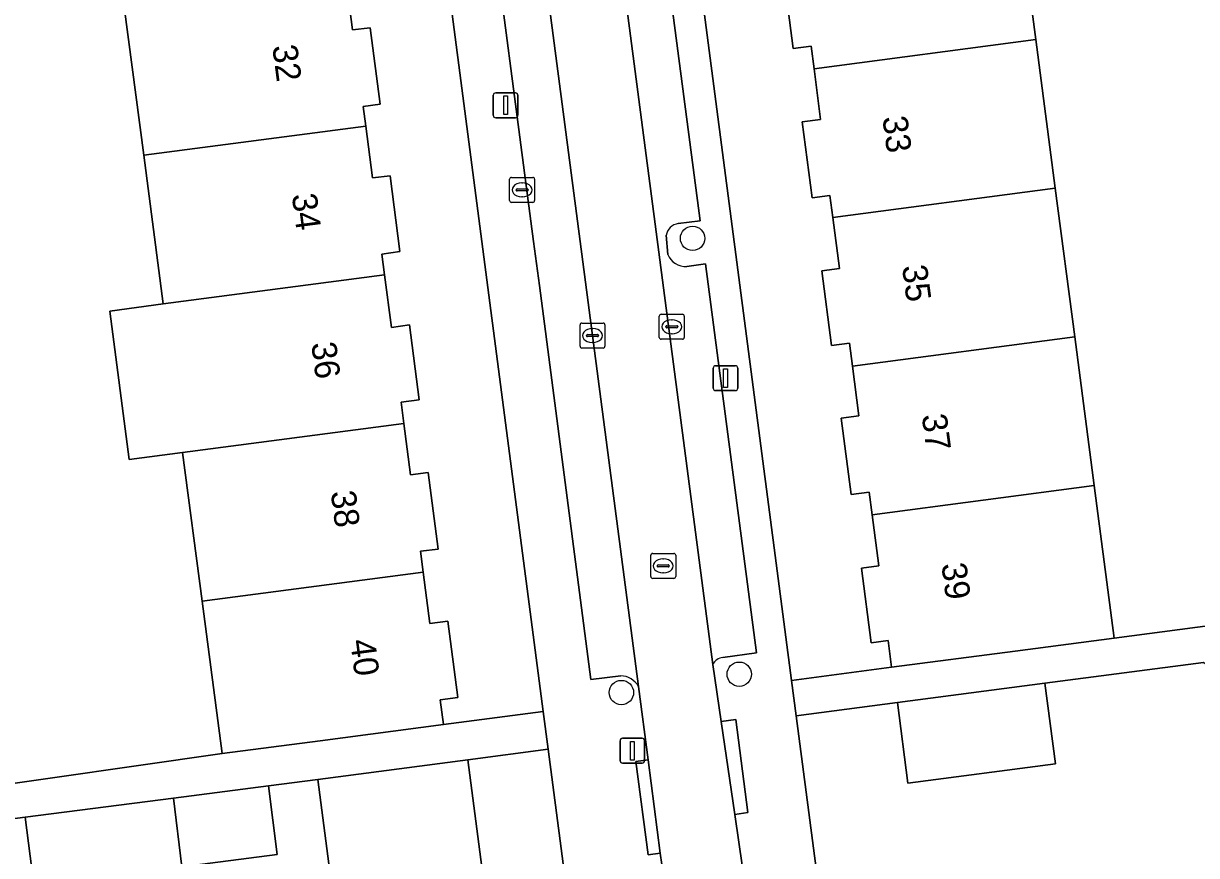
# Model space of a CAD drawing. Extents: x 162073 to 163043, y 381818 to 382561.
# Drawn here: x 162401.94 to 162449.04, y 382303.13 to 382336.54 of the extents above; entities that cross this region are included whole.
import ezdxf

# ---------------------------------------------------------------- set-up
doc = ezdxf.new("R2010")
doc.units = 0
for name, color, linetype in [('IMGEO_Boom', 7, 'Continuous'), ('IMGEO_Brandkraan', 7, 'Continuous'), ('IMGEO_Erf', 7, 'Continuous'), ('IMGEO_Kolk', 7, 'Continuous'), ('IMGEO_Lichtmast', 7, 'Continuous'), ('IMGEO_Pand', 7, 'Continuous'), ('IMGEO_Pand_nummerreeks', 7, 'Continuous'), ('IMGEO_Parkeervlak_open', 7, 'Continuous'), ('IMGEO_Rijbaan_lokaal_open', 7, 'Continuous'), ('IMGEO_Rioolput', 7, 'Continuous'), ('IMGEO_Voetpad_open', 7, 'Continuous')]:
    doc.layers.add(name, color=color, linetype=linetype)

msp = doc.modelspace()

# ---------------------------------------------------------------- linework, layer by layer
at = {"layer": 'IMGEO_Boom'}
for centre in [(162428.801, 382327.911), (162430.675, 382310.415), (162425.945, 382309.679)]:
    msp.add_circle(centre, 0.489, dxfattribs=at)
at = {"layer": 'IMGEO_Brandkraan'}
for p, q in [((162421.531, 382330.358), (162422.383, 382330.358)), ((162421.456, 382329.432), (162421.456, 382330.284)), ((162421.715, 382329.852), (162421.715, 382329.864)), ((162421.758, 382329.901), (162422.156, 382329.901)), ((162421.944, 382330.138), (162421.969, 382330.138)), ((162422.199, 382329.864), (162422.199, 382329.852)), ((162422.457, 382330.284), (162422.457, 382329.432)), ((162422.153, 382329.815), (162421.755, 382329.815)), ((162421.967, 382329.578), (162421.942, 382329.578)), ((162422.383, 382329.358), (162421.531, 382329.358))]:
    msp.add_line(p, q, dxfattribs=at)
for points in [[(162421.531, 382330.358), (162422.383, 382330.358)], [(162421.456, 382329.432), (162421.456, 382330.284)], [(162422.457, 382330.284), (162422.457, 382329.432)], [(162422.383, 382329.358), (162421.531, 382329.358)]]:
    msp.add_lwpolyline(points, dxfattribs=at)
for centre, radius, start, end in [((162421.533, 382330.282), 0.0765, 91.552, 178.448), ((162421.533, 382330.282), 0.0765, 91.552, 178.448), ((162422.381, 382330.282), 0.0765, 1.552, 88.448), ((162422.381, 382330.282), 0.0765, 1.552, 88.448), ((162421.755, 382329.861), 0.0403, 85.8775, 175.7526), ((162422.16, 382329.863), 0.0386, 1.7309, 96.639), ((162421.533, 382329.434), 0.0765, 181.552, 268.448), ((162421.533, 382329.434), 0.0765, 181.552, 268.448), ((162421.752, 382329.851), 0.0366, 178.938, 274.7102), ((162422.156, 382329.858), 0.043, 264.8664, 352.4533), ((162422.381, 382329.434), 0.0765, 271.552, 358.448), ((162422.381, 382329.434), 0.0765, 271.552, 358.448)]:
    msp.add_arc(centre, radius, start, end, dxfattribs=at)
for centre, major_axis, ratio, start_param, end_param in [((162421.943, 382329.858), (-0.387, 0.002), 0.722429, 4.712389, 7.853982), ((162421.968, 382329.858), (-0.39, 0.002), 0.717154, 1.570796, 4.712389)]:
    msp.add_ellipse(centre, major_axis=major_axis, ratio=ratio, start_param=start_param, end_param=end_param, dxfattribs=at)
at = {"layer": 'IMGEO_Erf'}
for points in [[(162427.267, 382352.264), (162432.779, 382310.167), (162436.795, 382310.693), (162436.655, 382311.762), (162435.976, 382311.673), (162435.582, 382314.677), (162436.278, 382314.769), (162436.011, 382316.807), (162435.891, 382317.727), (162435.163, 382317.631), (162434.763, 382320.689), (162435.48, 382320.783), (162435.219, 382322.776), (162435.097, 382323.708), (162434.379, 382323.614), (162433.987, 382326.609), (162434.695, 382326.702), (162434.427, 382328.745), (162434.31, 382329.638), (162433.603, 382329.546), (162433.204, 382332.593), (162433.944, 382332.69), (162433.678, 382334.721), (162433.558, 382335.634), (162432.84, 382335.54), (162432.447, 382338.54)], [(162414.876, 382338.378), (162415.151, 382336.278), (162415.861, 382336.371), (162416.263, 382333.302), (162415.573, 382333.212), (162415.677, 382332.415), (162415.949, 382330.336), (162416.654, 382330.428), (162417.053, 382327.38), (162416.322, 382327.284), (162416.432, 382326.444), (162416.707, 382324.34), (162417.436, 382324.436), (162417.83, 382321.426), (162417.1, 382321.331), (162417.211, 382320.479), (162417.481, 382318.417), (162418.182, 382318.509), (162418.584, 382315.44), (162417.879, 382315.348), (162417.988, 382314.511), (162418.257, 382312.453), (162418.971, 382312.546), (162419.372, 382309.479), (162418.672, 382309.388), (162418.802, 382308.394), (162422.808, 382308.918), (162417.31, 382350.977)], [(162441.801, 382341.868), (162442.583, 382335.897), (162443.366, 382329.926), (162444.148, 382323.955), (162444.93, 382317.984), (162445.732, 382311.864), (162452.422, 382312.74), (162454.164, 382316.041), (162451.641, 382317.323), (162453.31, 382320.609), (162455.153, 382324.239), (162457.516, 382323.039), (162457.929, 382323.909), (162457.4, 382327.641), (162454.777, 382327.297), (162454.244, 382331.363), (162453.768, 382335.003), (162456.31, 382335.335), (162455.705, 382339.6)], [(162399.641, 382305.758), (162409.908, 382307.23), (162409.108, 382313.347), (162408.327, 382319.314), (162406.181, 382319.033), (162405.399, 382324.996), (162407.547, 382325.278), (162406.767, 382331.246), (162405.986, 382337.212)], [(162450.397, 382306.46), (162452.126, 382308.487), (162449.313, 382310.887), (162442.946, 382310.052), (162443.37, 382306.813), (162437.451, 382306.037), (162437.027, 382309.276), (162432.965, 382308.744), (162436.323, 382283.097), (162446.207, 382274.977)], [(162423.006, 382307.403), (162419.779, 382306.981), (162420.343, 382302.672), (162414.32, 382301.884), (162413.756, 382306.193), (162411.771, 382305.938), (162412.129, 382303.174), (162408.294, 382302.677), (162405.087, 382302.262), (162405.256, 382300.957), (162402.525, 382300.603), (162401.998, 382304.672), (162400.13, 382304.43)], [(162425.841, 382285.72), (162423.006, 382307.403)]]:
    msp.add_lwpolyline(points, dxfattribs=at)
at = {"layer": 'IMGEO_Kolk'}
for p, q in [((162427.466, 382323.938), (162427.466, 382324.79)), ((162427.541, 382324.864), (162428.393, 382324.864)), ((162428.467, 382324.79), (162428.467, 382323.938)), ((162424.283, 382323.584), (162424.283, 382324.436)), ((162424.358, 382324.51), (162425.21, 382324.51)), ((162424.771, 382324.29), (162424.796, 382324.29)), ((162425.284, 382324.436), (162425.284, 382323.584)), ((162427.725, 382324.358), (162427.725, 382324.37)), ((162428.163, 382324.321), (162427.765, 382324.321)), ((162427.768, 382324.407), (162428.166, 382324.407)), ((162427.954, 382324.644), (162427.979, 382324.644)), ((162428.209, 382324.37), (162428.209, 382324.358)), ((162424.542, 382324.004), (162424.542, 382324.016)), ((162424.98, 382323.967), (162424.582, 382323.967)), ((162424.585, 382324.053), (162424.983, 382324.053)), ((162424.794, 382323.73), (162424.769, 382323.73)), ((162425.026, 382324.016), (162425.026, 382324.004)), ((162428.393, 382323.864), (162427.541, 382323.864)), ((162427.977, 382324.084), (162427.952, 382324.084)), ((162425.21, 382323.51), (162424.358, 382323.51))]:
    msp.add_line(p, q, dxfattribs=at)
for points in [[(162427.466, 382323.938), (162427.466, 382324.79)], [(162427.541, 382324.864), (162428.393, 382324.864)], [(162428.467, 382324.79), (162428.467, 382323.938)], [(162424.283, 382323.584), (162424.283, 382324.436)], [(162424.358, 382324.51), (162425.21, 382324.51)], [(162425.284, 382324.436), (162425.284, 382323.584)], [(162428.393, 382323.864), (162427.541, 382323.864)], [(162425.21, 382323.51), (162424.358, 382323.51)]]:
    msp.add_lwpolyline(points, dxfattribs=at)
for centre, radius, start, end in [((162427.543, 382324.788), 0.0765, 91.552, 178.448), ((162427.543, 382324.788), 0.0765, 91.552, 178.448), ((162428.391, 382324.788), 0.0765, 1.552, 88.448), ((162428.391, 382324.788), 0.0765, 1.552, 88.448), ((162424.36, 382324.434), 0.0765, 91.552, 178.448), ((162424.36, 382324.434), 0.0765, 91.552, 178.448), ((162425.208, 382324.434), 0.0765, 1.552, 88.448), ((162425.208, 382324.434), 0.0765, 1.552, 88.448), ((162427.765, 382324.367), 0.0403, 85.8775, 175.7526), ((162427.762, 382324.357), 0.0366, 178.938, 274.7102), ((162428.166, 382324.364), 0.043, 264.8664, 352.4533), ((162428.17, 382324.369), 0.0386, 1.7309, 96.639), ((162424.582, 382324.013), 0.0403, 85.8775, 175.7526), ((162424.579, 382324.003), 0.0366, 178.938, 274.7102), ((162424.983, 382324.01), 0.043, 264.8664, 352.4533), ((162424.987, 382324.015), 0.0386, 1.7309, 96.639), ((162427.543, 382323.94), 0.0765, 181.552, 268.448), ((162427.543, 382323.94), 0.0765, 181.552, 268.448), ((162428.391, 382323.94), 0.0765, 271.552, 358.448), ((162428.391, 382323.94), 0.0765, 271.552, 358.448), ((162424.36, 382323.586), 0.0765, 181.552, 268.448), ((162424.36, 382323.586), 0.0765, 181.552, 268.448), ((162425.208, 382323.586), 0.0765, 271.552, 358.448), ((162425.208, 382323.586), 0.0765, 271.552, 358.448)]:
    msp.add_arc(centre, radius, start, end, dxfattribs=at)
for centre, major_axis, ratio, start_param, end_param in [((162424.77, 382324.01), (-0.387, 0.002), 0.722429, 4.712389, 7.853982), ((162424.795, 382324.01), (-0.39, 0.002), 0.717154, 1.570796, 4.712389), ((162427.953, 382324.364), (-0.387, 0.002), 0.722429, 4.712389, 7.853982), ((162427.978, 382324.364), (-0.39, 0.002), 0.717154, 1.570796, 4.712389)]:
    msp.add_ellipse(centre, major_axis=major_axis, ratio=ratio, start_param=start_param, end_param=end_param, dxfattribs=at)
at = {"layer": 'IMGEO_Lichtmast'}
for p, q in [((162420.797, 382332.855), (162420.797, 382333.655)), ((162420.797, 382333.655), (162420.797, 382332.855)), ((162420.897, 382333.755), (162421.687, 382333.755)), ((162421.687, 382333.755), (162420.897, 382333.755)), ((162421.787, 382333.655), (162421.787, 382332.855)), ((162421.787, 382332.855), (162421.787, 382333.655)), ((162421.687, 382332.755), (162420.897, 382332.755)), ((162420.897, 382332.755), (162421.687, 382332.755)), ((162429.728, 382322.801), (162430.518, 382322.801)), ((162430.518, 382322.801), (162429.728, 382322.801)), ((162429.628, 382321.901), (162429.628, 382322.701)), ((162429.628, 382322.701), (162429.628, 382321.901)), ((162430.618, 382322.701), (162430.618, 382321.901)), ((162430.618, 382321.901), (162430.618, 382322.701)), ((162430.518, 382321.801), (162429.728, 382321.801)), ((162429.728, 382321.801), (162430.518, 382321.801)), ((162425.888, 382306.943), (162425.888, 382307.743)), ((162425.888, 382307.743), (162425.888, 382306.943)), ((162425.988, 382307.843), (162426.778, 382307.843)), ((162426.778, 382307.843), (162425.988, 382307.843)), ((162426.878, 382307.743), (162426.878, 382306.943)), ((162426.878, 382306.943), (162426.878, 382307.743)), ((162426.778, 382306.843), (162425.988, 382306.843)), ((162425.988, 382306.843), (162426.778, 382306.843))]:
    msp.add_line(p, q, dxfattribs=at)
for points in [[(162421.217, 382333.63), (162421.367, 382333.63), (162421.367, 382332.88), (162421.217, 382332.88), (162421.217, 382333.63)], [(162430.048, 382322.676), (162430.198, 382322.676), (162430.198, 382321.926), (162430.048, 382321.926), (162430.048, 382322.676)], [(162426.308, 382307.718), (162426.458, 382307.718), (162426.458, 382306.968), (162426.308, 382306.968), (162426.308, 382307.718)]]:
    msp.add_lwpolyline(points, dxfattribs=at)
for centre, start, end in [((162420.897, 382333.655), 90, 180), ((162420.897, 382333.655), 90, 180), ((162421.687, 382333.655), 0, 90), ((162421.687, 382333.655), 360, 90), ((162420.897, 382332.855), 180, 270), ((162420.897, 382332.855), 180, 270), ((162421.687, 382332.855), 270, 0), ((162421.687, 382332.855), 270, 0), ((162429.728, 382322.701), 90, 180), ((162429.728, 382322.701), 90, 180), ((162430.518, 382322.701), 0, 90), ((162430.518, 382322.701), 360, 90), ((162429.728, 382321.901), 180, 270), ((162429.728, 382321.901), 180, 270), ((162430.518, 382321.901), 270, 0), ((162430.518, 382321.901), 270, 0), ((162425.988, 382307.743), 90, 180), ((162425.988, 382307.743), 90, 180), ((162426.778, 382307.743), 0, 90), ((162426.778, 382307.743), 360, 90), ((162425.988, 382306.943), 180, 270), ((162425.988, 382306.943), 180, 270), ((162426.778, 382306.943), 270, 0), ((162426.778, 382306.943), 270, 0)]:
    msp.add_arc(centre, 0.1, start, end, dxfattribs=at)
at = {"layer": 'IMGEO_Pand'}
for points in [[(162441.801, 382341.868), (162432.872, 382340.688), (162433.141, 382338.63), (162432.447, 382338.54), (162432.84, 382335.54), (162433.558, 382335.634), (162433.678, 382334.721), (162442.583, 382335.897)], [(162405.986, 382337.212), (162406.767, 382331.246), (162415.677, 382332.415), (162415.573, 382333.212), (162416.263, 382333.302), (162415.861, 382336.371), (162415.151, 382336.278), (162414.876, 382338.378)], [(162443.366, 382329.926), (162442.583, 382335.897), (162433.678, 382334.721), (162433.944, 382332.69), (162433.204, 382332.593), (162433.603, 382329.546), (162434.31, 382329.638), (162434.427, 382328.745)], [(162407.547, 382325.278), (162416.432, 382326.444), (162416.322, 382327.284), (162417.053, 382327.38), (162416.654, 382330.428), (162415.949, 382330.336), (162415.677, 382332.415), (162406.767, 382331.246)], [(162443.366, 382329.926), (162434.427, 382328.745), (162434.695, 382326.702), (162433.987, 382326.609), (162434.379, 382323.614), (162435.097, 382323.708), (162435.219, 382322.776), (162444.148, 382323.955)], [(162408.327, 382319.314), (162417.211, 382320.479), (162417.1, 382321.331), (162417.83, 382321.426), (162417.436, 382324.436), (162416.707, 382324.34), (162416.432, 382326.444), (162407.547, 382325.278), (162405.399, 382324.996), (162406.181, 382319.033)], [(162436.011, 382316.807), (162444.93, 382317.984), (162444.148, 382323.955), (162435.219, 382322.776), (162435.48, 382320.783), (162434.763, 382320.689), (162435.163, 382317.631), (162435.891, 382317.727)], [(162409.108, 382313.347), (162417.988, 382314.511), (162417.879, 382315.348), (162418.584, 382315.44), (162418.182, 382318.509), (162417.481, 382318.417), (162417.211, 382320.479), (162408.327, 382319.314)], [(162436.011, 382316.807), (162436.278, 382314.769), (162435.582, 382314.677), (162435.976, 382311.673), (162436.655, 382311.762), (162436.795, 382310.693), (162441.753, 382311.343), (162445.732, 382311.864), (162444.93, 382317.984)], [(162409.108, 382313.347), (162409.908, 382307.23), (162413.845, 382307.745), (162418.802, 382308.394), (162418.672, 382309.388), (162419.372, 382309.479), (162418.971, 382312.546), (162418.257, 382312.453), (162417.988, 382314.511)], [(162437.451, 382306.037), (162443.37, 382306.813), (162442.946, 382310.052), (162437.027, 382309.276)], [(162414.32, 382301.884), (162420.343, 382302.672), (162419.779, 382306.981), (162413.756, 382306.193)], [(162408.294, 382302.677), (162412.129, 382303.174), (162411.771, 382305.938), (162407.96, 382305.444)], [(162408.294, 382302.677), (162407.96, 382305.444), (162401.998, 382304.672), (162402.525, 382300.603), (162405.256, 382300.957), (162405.087, 382302.262)]]:
    msp.add_lwpolyline(points, close=True, dxfattribs=at)
at = {"layer": 'IMGEO_Parkeervlak_open'}
for points in [[(162414.35, 382427.411), (162429.614, 382310.807)], [(162426.631, 382309.919), (162419.352, 382365.466), (162411.212, 382427.236)], [(162428.227, 382328.504), (162429.101, 382328.618), (162427.791, 382338.617), (162427.052, 382338.538)], [(162421.879, 382337.917), (162421.098, 382337.814), (162422.412, 382327.782), (162422.652, 382326.018), (162424.723, 382310.196), (162425.918, 382310.352)], [(162427.81, 382327.271), (162427.74, 382328.034)], [(162430.015, 382311.091), (162431.366, 382311.267), (162429.321, 382326.886), (162428.567, 382326.787)]]:
    msp.add_lwpolyline(points, dxfattribs=at)
for centre, radius, start, end in [((162428.297, 382327.944), 0.564, 97.1137, 170.851), ((162428.522, 382327.55), 0.765, 201.4193, 273.3938), ((162430.088, 382310.563), 0.533, 97.8609, 152.7536), ((162425.886, 382309.496), 0.857, 29.5953, 87.8647)]:
    msp.add_arc(centre, radius, start, end, dxfattribs=at)
at = {"layer": 'IMGEO_Rijbaan_lokaal_open'}
for points in [[(162407.586, 382452.78), (162408.019, 382451.024), (162410.161, 382435.214), (162411.212, 382427.236), (162419.352, 382365.466), (162426.631, 382309.919), (162427.016, 382306.972), (162427.504, 382303.228), (162427.564, 382302.773), (162429.003, 382291.348), (162429.485, 382287.882), (162429.536, 382287.514)], [(162429.087, 382283.368), (162433.079, 382281.915), (162433.14, 382283.892), (162432.711, 382287.912), (162432.658, 382288.337), (162430.808, 382302.654), (162430.496, 382304.785), (162429.95, 382308.514), (162429.614, 382310.807), (162414.35, 382427.411)]]:
    msp.add_lwpolyline(points, dxfattribs=at)
at = {"layer": 'IMGEO_Rioolput'}
for p, q in [((162427.2, 382315.262), (162428.052, 382315.262)), ((162427.125, 382314.336), (162427.125, 382315.188)), ((162427.427, 382314.805), (162427.825, 382314.805)), ((162427.613, 382315.042), (162427.638, 382315.042)), ((162428.126, 382315.188), (162428.126, 382314.336)), ((162427.384, 382314.756), (162427.384, 382314.768)), ((162427.822, 382314.719), (162427.424, 382314.719)), ((162427.636, 382314.482), (162427.611, 382314.482)), ((162427.868, 382314.768), (162427.868, 382314.756)), ((162428.052, 382314.262), (162427.2, 382314.262))]:
    msp.add_line(p, q, dxfattribs=at)
for points in [[(162427.2, 382315.262), (162428.052, 382315.262)], [(162427.125, 382314.336), (162427.125, 382315.188)], [(162428.126, 382315.188), (162428.126, 382314.336)], [(162428.052, 382314.262), (162427.2, 382314.262)]]:
    msp.add_lwpolyline(points, dxfattribs=at)
for centre, radius, start, end in [((162427.202, 382315.186), 0.0765, 91.552, 178.448), ((162427.202, 382315.186), 0.0765, 91.552, 178.448), ((162428.05, 382315.186), 0.0765, 1.552, 88.448), ((162428.05, 382315.186), 0.0765, 1.552, 88.448), ((162427.424, 382314.765), 0.0403, 85.8775, 175.7526), ((162427.829, 382314.767), 0.0386, 1.7309, 96.639), ((162427.202, 382314.338), 0.0765, 181.552, 268.448), ((162427.202, 382314.338), 0.0765, 181.552, 268.448), ((162427.421, 382314.755), 0.0366, 178.938, 274.7102), ((162427.825, 382314.762), 0.043, 264.8664, 352.4533), ((162428.05, 382314.338), 0.0765, 271.552, 358.448), ((162428.05, 382314.338), 0.0765, 271.552, 358.448)]:
    msp.add_arc(centre, radius, start, end, dxfattribs=at)
for centre, major_axis, ratio, start_param, end_param in [((162427.612, 382314.762), (-0.387, 0.002), 0.722429, 4.712389, 7.853982), ((162427.637, 382314.762), (-0.39, 0.002), 0.717154, 1.570796, 4.712389)]:
    msp.add_ellipse(centre, major_axis=major_axis, ratio=ratio, start_param=start_param, end_param=end_param, dxfattribs=at)
at = {"layer": 'IMGEO_Voetpad_open'}
for points in [[(162404.775, 382446.868), (162405.814, 382438.92), (162407.316, 382427.433), (162407.339, 382427.254), (162407.5, 382426.022), (162412.215, 382389.958), (162412.412, 382388.448), (162417.113, 382352.484), (162417.31, 382350.977), (162422.808, 382308.918), (162423.006, 382307.403), (162425.841, 382285.72)], [(162432.658, 382288.337), (162432.711, 382287.912), (162433.14, 382283.892), (162433.079, 382281.915), (162436.323, 382283.097), (162432.965, 382308.744), (162432.779, 382310.167), (162427.267, 382352.264), (162427.08, 382353.697), (162422.348, 382389.839), (162422.167, 382391.222), (162417.448, 382427.262), (162417.254, 382428.746), (162415.345, 382443.326)], [(162427.052, 382338.538), (162427.791, 382338.617), (162429.101, 382328.618), (162428.227, 382328.504)], [(162425.918, 382310.352), (162424.723, 382310.196), (162422.652, 382326.018), (162422.412, 382327.782), (162421.098, 382337.814), (162421.879, 382337.917)], [(162427.74, 382328.034), (162427.81, 382327.271)], [(162428.567, 382326.787), (162429.321, 382326.886), (162431.366, 382311.267), (162430.015, 382311.091)], [(162452.422, 382312.74), (162445.732, 382311.864), (162441.753, 382311.343), (162436.795, 382310.693), (162432.779, 382310.167), (162432.965, 382308.744), (162437.027, 382309.276), (162442.946, 382310.052), (162449.313, 382310.887)], [(162429.614, 382310.807), (162429.95, 382308.514), (162430.534, 382308.594), (162431.023, 382304.858), (162430.496, 382304.785), (162430.808, 382302.654)], [(162427.564, 382302.773), (162427.504, 382303.228), (162427.013, 382303.16), (162426.522, 382306.904), (162427.016, 382306.972), (162426.631, 382309.919)], [(162400.13, 382304.43), (162401.998, 382304.672), (162407.96, 382305.444), (162411.771, 382305.938), (162413.756, 382306.193), (162419.779, 382306.981), (162423.006, 382307.403), (162422.808, 382308.918), (162418.802, 382308.394), (162413.845, 382307.745), (162409.908, 382307.23), (162399.641, 382305.758)]]:
    msp.add_lwpolyline(points, dxfattribs=at)
for points in [[(162430.534, 382308.594), (162429.95, 382308.514), (162430.496, 382304.785), (162431.023, 382304.858)], [(162427.504, 382303.228), (162427.016, 382306.972), (162426.522, 382306.904), (162427.013, 382303.16)]]:
    msp.add_lwpolyline(points, close=True, dxfattribs=at)
for centre, radius, start, end in [((162428.297, 382327.944), 0.564, 97.1137, 170.851), ((162428.522, 382327.55), 0.765, 201.4193, 273.3938), ((162430.088, 382310.563), 0.533, 97.8609, 152.7536), ((162425.886, 382309.496), 0.857, 29.5953, 87.8647)]:
    msp.add_arc(centre, radius, start, end, dxfattribs=at)

# ---------------------------------------------------------------- texts
at = {"layer": 'IMGEO_Pand_nummerreeks'}
for s, rotation, p in [('32', 277.4664, (162411.924, 382335.63)), ('33', 277.5254, (162436.42, 382332.772)), ('34', 277.4664, (162412.707, 382329.662)), ('35', 277.5254, (162437.21, 382326.792)), ('36', 277.4664, (162413.488, 382323.698)), ('37', 277.5254, (162438, 382320.812)), ('38', 277.4664, (162414.27, 382317.731)), ('39', 277.5254, (162438.79, 382314.832)), ('40', 277.4664, (162415.052, 382311.766))]:
    msp.add_text(s, height=1, rotation=rotation, dxfattribs=at).set_placement(p)

doc.saveas('drawing.dxf')
